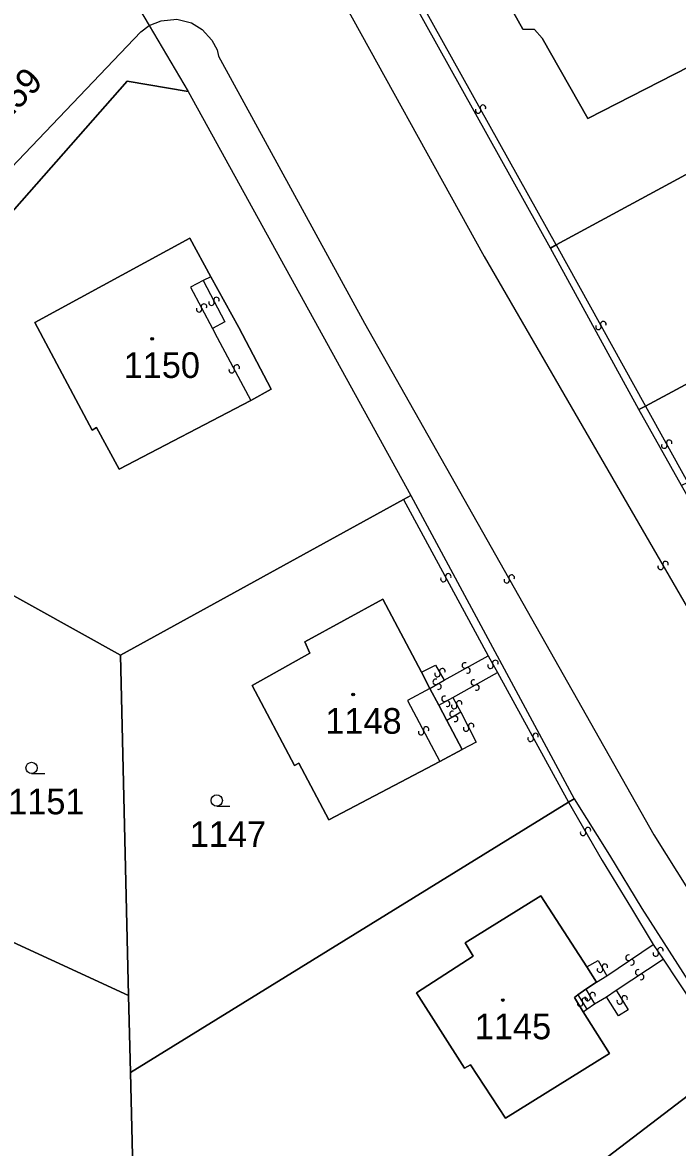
# Model space of a CAD drawing. Extents: x -600309 to -598967, y -1161267 to -1160292.
# Drawn here: x -599917.9 to -599874.5, y -1160562.3 to -1160487.8 of the extents above; entities that cross this region are included whole.
import ezdxf

# ---------------------------------------------------------------- set-up
doc = ezdxf.new("R2010")
doc.units = 0
for name, color, linetype in [('Level 1', 7, 'Continuous'), ('Level 13', 7, 'Continuous'), ('Level 3', 7, 'Continuous'), ('Level 4', 7, 'Continuous'), ('Level 5', 7, 'Continuous'), ('Level 60', 7, 'Continuous'), ('Vrstva 60', 7, 'Continuous')]:
    doc.layers.add(name, color=color, linetype=linetype)

msp = doc.modelspace()

# ---------------------------------------------------------------- linework, layer by layer
at = {"layer": 'Level 1'}
for points in [[(-599881.35, -1160476.25), (-599880.55, -1160476.4), (-599879.76, -1160476.76), (-599879.31, -1160477.09), (-599878.86, -1160477.54), (-599877.73, -1160479.53), (-599873.46, -1160477.23), (-599870.6, -1160482.34), (-599871.74, -1160483.03), (-599868.93, -1160488.24), (-599880.42, -1160494.13), (-599883.43, -1160488.79), (-599883.94, -1160488.22), (-599884.73, -1160488.2), (-599888.96, -1160480.61), (-599883.48, -1160477.46)], [(-599912.7, -1160482.51), (-599909.47, -1160487.96)], [(-599882.89, -1160502.71), (-599892.9, -1160484.74), (-599893.34, -1160484.01)], [(-599854.65, -1160487.4), (-599882.51, -1160502.49)], [(-599909.47, -1160487.96), (-599906.88, -1160492.33)], [(-599906.88, -1160492.33), (-599910.92, -1160491.65), (-599920.69, -1160502.72), (-599925.04, -1160508.02), (-599928.6, -1160512.78), (-599932.02, -1160518.2)], [(-599906.88, -1160492.33), (-599892.13, -1160519.12)], [(-599902.73, -1160512.81), (-599911.45, -1160517.37), (-599912.97, -1160514.61), (-599913.25, -1160514.77), (-599917.05, -1160507.64), (-599906.77, -1160502.05), (-599905.38, -1160504.62)], [(-599882.51, -1160502.49), (-599882.89, -1160502.71)], [(-599877.03, -1160513.42), (-599882.89, -1160502.71)], [(-599905.38, -1160504.62), (-599903.54, -1160507.98), (-599901.38, -1160512.06), (-599902.73, -1160512.81)], [(-599870.15, -1160509.71), (-599876.6, -1160513.18)], [(-599876.6, -1160513.18), (-599877.03, -1160513.42)], [(-599874.2, -1160518.44), (-599877.03, -1160513.42)], [(-599911.38, -1160529.7), (-599931.76, -1160518.35)], [(-599911.38, -1160529.7), (-599892.63, -1160519.37)], [(-599892.63, -1160519.37), (-599892.13, -1160519.12)], [(-599892.13, -1160519.12), (-599881.33, -1160539.22)], [(-599890.21, -1160536.73), (-599897.57, -1160540.6), (-599899.56, -1160536.85), (-599899.84, -1160537.01), (-599902.65, -1160531.7), (-599898.84, -1160529.57), (-599899.17, -1160528.81), (-599893.99, -1160525.99), (-599891.44, -1160530.82)], [(-599910.84, -1160552.24), (-599911.38, -1160529.7)], [(-599891.44, -1160530.82), (-599890.87, -1160531.9)], [(-599890.87, -1160531.9), (-599890.28, -1160533.01)], [(-599890.28, -1160533.01), (-599889.75, -1160534.02)], [(-599889.75, -1160534.02), (-599888.73, -1160535.95)], [(-599888.73, -1160535.95), (-599890.21, -1160536.73)], [(-599910.7, -1160557.35), (-599881.69, -1160539.44)], [(-599881.69, -1160539.44), (-599881.33, -1160539.22)], [(-599881.33, -1160539.22), (-599878.97, -1160542.95), (-599876.83, -1160546.48), (-599873.57, -1160551.59), (-599870.33, -1160556.26)], [(-599910.84, -1160552.24), (-599925.94, -1160545.28)], [(-599880.73, -1160553.33), (-599878.98, -1160556.09), (-599885.87, -1160560.37), (-599888.19, -1160556.84), (-599888.58, -1160557.06), (-599891.77, -1160552.08), (-599888, -1160549.65), (-599888.53, -1160548.75), (-599883.52, -1160545.65), (-599880.47, -1160550.36)], [(-599880.47, -1160550.36), (-599879.85, -1160551.36)], [(-599879.85, -1160551.36), (-599880.55, -1160551.82)], [(-599910.7, -1160557.35), (-599910.84, -1160552.24)], [(-599881.08, -1160552.2), (-599881.3, -1160552.38), (-599880.73, -1160553.33)], [(-599880.55, -1160551.82), (-599881.08, -1160552.2)], [(-599898.47, -1160577.75), (-599870.85, -1160556.65)], [(-599910.35, -1160572.03), (-599910.7, -1160557.35)]]:
    msp.add_lwpolyline(points, dxfattribs=at)
at = {"layer": 'Level 13'}
for centre, start, end in [((-599887.359, -1160493.411), 336.27504, 208.86504), ((-599887.682, -1160493.588), 156.48949, 28.58749), ((-599905.016, -1160506.155), 335.26039, 207.35839), ((-599906.163, -1160506.766), 155.13264, 27.72264), ((-599905.836, -1160506.595), 335.34709, 207.44509), ((-599905.343, -1160506.325), 155.04594, 27.63594), ((-599879.388, -1160507.752), 336.30888, 208.40688), ((-599879.711, -1160507.928), 156.09443, 28.68443), ((-599903.676, -1160510.635), 335.45233, 207.55033), ((-599904.003, -1160510.806), 155.23788, 27.82788), ((-599875.351, -1160515.799), 156.28974, 28.87974), ((-599875.028, -1160515.622), 336.50419, 208.60219), ((-599875.59, -1160523.842), 157.22465, 29.81465), ((-599875.27, -1160523.659), 337.43911, 209.53711), ((-599889.982, -1160524.647), 155.61366, 28.20366), ((-599889.657, -1160524.474), 335.82812, 207.92612), ((-599885.781, -1160524.73), 156.61301, 29.20301), ((-599885.459, -1160524.551), 336.82746, 208.92546), ((-599890.05, -1160530.759), 337.48647, 209.58446), ((-599888.558, -1160530.378), 66.32694, 298.42493), ((-599888.382, -1160530.701), 246.11248, 118.70248), ((-599886.861, -1160530.389), 156.34419, 28.93419), ((-599886.538, -1160530.212), 336.55865, 208.65665), ((-599890.491, -1160531.46), 67.44132, 299.53931), ((-599890.37, -1160530.942), 157.27201, 29.86201), ((-599887.968, -1160531.508), 66.27971, 298.37771), ((-599890.308, -1160531.78), 247.22686, 119.81686), ((-599887.792, -1160531.832), 246.06526, 118.65526), ((-599889.909, -1160532.589), 66.84862, 298.94662), ((-599889.73, -1160532.911), 246.63417, 119.22417), ((-599888.937, -1160532.894), 335.53526, 207.63326), ((-599889.382, -1160533.591), 67.56936, 300.15936), ((-599889.263, -1160533.066), 155.32081, 27.91081), ((-599891.127, -1160534.624), 335.56316, 207.66116), ((-599889.198, -1160533.91), 247.78381, 119.88181), ((-599888.146, -1160534.386), 334.85628, 206.95427), ((-599891.453, -1160534.796), 155.3487, 27.9387), ((-599888.474, -1160534.554), 154.64182, 27.23182), ((-599884.202, -1160535.228), 155.84346, 28.43346), ((-599883.877, -1160535.053), 336.05791, 208.15591), ((-599880.409, -1160541.289), 337.32446, 209.42246), ((-599880.73, -1160541.471), 157.11, 29.7), ((-599875.913, -1160549.462), 161.11734, 33.70734), ((-599875.606, -1160549.258), 341.33179, 213.42979), ((-599877.722, -1160549.746), 71.44993, 303.54793), ((-599877.518, -1160550.053), 251.23547, 123.82547), ((-599879.609, -1160550.532), 157.44997, 30.03998), ((-599879.29, -1160550.348), 337.66443, 209.76243), ((-599877.08, -1160550.715), 70.72023, 302.81823), ((-599876.879, -1160551.024), 250.50577, 123.09578), ((-599880.419, -1160552.412), 157.52255, 30.11255), ((-599880.1, -1160552.228), 337.737, 209.835), ((-599877.981, -1160552.446), 338.65946, 210.75746), ((-599880.925, -1160552.779), 159.86301, 32.45301), ((-599880.614, -1160552.582), 340.07747, 212.17546), ((-599878.298, -1160552.635), 158.44501, 31.03501)]:
    msp.add_arc(centre, 0.184, start, end, dxfattribs=at)
at = {"layer": 'Level 3'}
for points in [[(-599882.51, -1160502.49), (-599892.53, -1160484.5), (-599893.26, -1160483.19), (-599893.53, -1160482.13), (-599893.63, -1160480.71), (-599893.44, -1160479.53), (-599892.92, -1160478.2), (-599892.29, -1160477.26), (-599891.37, -1160476.35), (-599883.03, -1160470.93), (-599874.75, -1160466.02)], [(-599896.87, -1160478.15), (-599897.51, -1160478.88), (-599898.4, -1160481.47), (-599897.63, -1160484.52), (-599887.28, -1160503.28), (-599863.58, -1160544.22), (-599854.51, -1160556.46), (-599847.36, -1160564.3), (-599837.52, -1160572.8), (-599833.19, -1160575.14), (-599830.6, -1160576.31), (-599825.56, -1160578.13), (-599820.33, -1160581.49)], [(-599971.98, -1160598.78), (-599971.83, -1160598.12), (-599954.26, -1160559.42), (-599940.51, -1160529.28), (-599936.62, -1160521.97), (-599932.85, -1160515.89), (-599927.4, -1160507.97), (-599920.89, -1160499.75), (-599910.03, -1160488.38), (-599909.47, -1160487.96)], [(-599909.47, -1160487.96), (-599908.68, -1160487.64), (-599907.64, -1160487.55), (-599906.67, -1160487.79), (-599905.96, -1160488.23), (-599905.32, -1160488.94), (-599904.97, -1160489.58), (-599904.87, -1160490), (-599895.2, -1160507.68), (-599876.05, -1160541.59), (-599871.35, -1160549.07), (-599853.71, -1160570.79), (-599843.06, -1160580.97), (-599830.35, -1160588.89), (-599823.47, -1160592.45)], [(-599882.51, -1160502.49), (-599876.6, -1160513.18)], [(-599905.38, -1160504.62), (-599905.9, -1160504.87)], [(-599905.9, -1160504.87), (-599906.73, -1160505.31), (-599905.28, -1160508.04)], [(-599905.9, -1160504.87), (-599904.45, -1160507.61), (-599905.28, -1160508.04)], [(-599905.28, -1160508.04), (-599904.96, -1160508.63), (-599902.73, -1160512.81)], [(-599876.6, -1160513.18), (-599873.78, -1160518.24)], [(-599892.63, -1160519.37), (-599887.01, -1160529.74)], [(-599889.92, -1160531.35), (-599887.01, -1160529.74)], [(-599887.01, -1160529.74), (-599886.39, -1160530.85)], [(-599891.44, -1160530.82), (-599890.5, -1160530.35), (-599889.92, -1160531.35)], [(-599890.87, -1160531.9), (-599889.92, -1160531.35)], [(-599889.36, -1160532.49), (-599886.39, -1160530.85)], [(-599886.39, -1160530.85), (-599881.69, -1160539.44)], [(-599890.87, -1160531.9), (-599892.37, -1160532.7), (-599890.21, -1160536.73)], [(-599890.28, -1160533.01), (-599889.36, -1160532.49)], [(-599889.36, -1160532.49), (-599888.83, -1160533.48)], [(-599888.83, -1160533.48), (-599889.75, -1160534.02)], [(-599888.83, -1160533.48), (-599887.8, -1160535.46), (-599888.73, -1160535.95)], [(-599881.69, -1160539.44), (-599879.46, -1160543.31), (-599877.52, -1160546.49), (-599876.09, -1160548.87)], [(-599879.15, -1160550.94), (-599876.09, -1160548.87)], [(-599876.09, -1160548.87), (-599875.43, -1160549.85)], [(-599880.47, -1160550.36), (-599879.74, -1160549.93), (-599879.15, -1160550.94)], [(-599878.53, -1160551.89), (-599875.43, -1160549.85)], [(-599875.43, -1160549.85), (-599873.43, -1160552.84), (-599870.85, -1160556.65)], [(-599879.85, -1160551.36), (-599879.15, -1160550.94)], [(-599881.08, -1160552.2), (-599880.47, -1160553.15)], [(-599880.55, -1160551.82), (-599879.97, -1160552.81)], [(-599879.97, -1160552.81), (-599879.18, -1160552.33)], [(-599879.18, -1160552.33), (-599878.53, -1160551.89)], [(-599878.53, -1160551.89), (-599877.74, -1160553.19), (-599878.38, -1160553.59), (-599879.18, -1160552.33)], [(-599880.47, -1160553.15), (-599879.97, -1160552.81)], [(-599880.73, -1160553.33), (-599880.47, -1160553.15)]]:
    msp.add_lwpolyline(points, dxfattribs=at)
at = {"layer": 'Level 5'}
for p, q in [((-599917.26, -1160537.54), (-599916.385, -1160537.54)), ((-599905, -1160539.7), (-599904.125, -1160539.7))]:
    msp.add_line(p, q, dxfattribs=at)
for centre, radius in [((-599909.28, -1160508.72), 0.09), ((-599909.28, -1160508.72), 0.0521), ((-599895.96, -1160532.3), 0.09), ((-599895.96, -1160532.3), 0.0521), ((-599917.26, -1160537.165), 0.375), ((-599905, -1160539.325), 0.375), ((-599886.04, -1160552.55), 0.09), ((-599886.04, -1160552.55), 0.0521)]:
    msp.add_circle(centre, radius, dxfattribs=at)
at = {"layer": 'Level 60'}
for points in [[(-599882.51, -1160502.49), (-599882.89, -1160502.71), (-599892.9, -1160484.74), (-599893.34, -1160484.01), (-599893.86, -1160482.69), (-599894.05, -1160481.42), (-599894.02, -1160480.15), (-599893.82, -1160479.25), (-599893.17, -1160477.71), (-599892.23, -1160476.49), (-599891.51, -1160475.85), (-599883.1, -1160470.48), (-599874.6, -1160465.43), (-599874.4, -1160465.82), (-599874.75, -1160466.02), (-599871.83, -1160471.33), (-599868.69, -1160469.54), (-599868.57, -1160469.76), (-599865.44, -1160467.97), (-599864.62, -1160469.46), (-599858.15, -1160480.12), (-599854.65, -1160487.4)], [(-599877.73, -1160479.53), (-599873.46, -1160477.23), (-599870.6, -1160482.34), (-599871.74, -1160483.03), (-599868.93, -1160488.24), (-599880.42, -1160494.13), (-599883.43, -1160488.79), (-599883.94, -1160488.22), (-599884.73, -1160488.2), (-599888.96, -1160480.61), (-599883.48, -1160477.46), (-599884.31, -1160475.87), (-599884.06, -1160475.74), (-599882.99, -1160475.15), (-599882.55, -1160474.91), (-599883.28, -1160473.42), (-599883.06, -1160473.26), (-599881.35, -1160476.25), (-599880.55, -1160476.4), (-599879.76, -1160476.76), (-599879.31, -1160477.09), (-599878.86, -1160477.54)], [(-599873.46, -1160477.23), (-599877.73, -1160479.53), (-599878.86, -1160477.54), (-599879.31, -1160477.09), (-599879.76, -1160476.76), (-599880.55, -1160476.4), (-599881.35, -1160476.25), (-599883.06, -1160473.26), (-599883.28, -1160473.42), (-599882.55, -1160474.91), (-599882.99, -1160475.15), (-599884.06, -1160475.74), (-599884.31, -1160475.87), (-599883.48, -1160477.46), (-599888.96, -1160480.61), (-599884.73, -1160488.2), (-599883.94, -1160488.22), (-599883.43, -1160488.79), (-599880.42, -1160494.13), (-599868.93, -1160488.24), (-599871.74, -1160483.03), (-599870.6, -1160482.34)], [(-599892.63, -1160519.37), (-599911.38, -1160529.7), (-599931.76, -1160518.35), (-599932.02, -1160518.2), (-599928.6, -1160512.78), (-599925.04, -1160508.02), (-599920.69, -1160502.72), (-599910.92, -1160491.65), (-599906.88, -1160492.33), (-599892.13, -1160519.12)], [(-599902.73, -1160512.81), (-599911.45, -1160517.37), (-599912.97, -1160514.61), (-599913.25, -1160514.77), (-599917.05, -1160507.64), (-599906.77, -1160502.05), (-599905.38, -1160504.62), (-599903.54, -1160507.98), (-599901.38, -1160512.06)], [(-599911.45, -1160517.37), (-599902.73, -1160512.81), (-599901.38, -1160512.06), (-599903.54, -1160507.98), (-599905.38, -1160504.62), (-599906.77, -1160502.05), (-599917.05, -1160507.64), (-599913.25, -1160514.77), (-599912.97, -1160514.61)], [(-599870.15, -1160509.71), (-599861.69, -1160505.03), (-599860.95, -1160506.27), (-599861.23, -1160506.44), (-599860.17, -1160508.39), (-599857.97, -1160507.23), (-599857.74, -1160507.65), (-599856.45, -1160507.04), (-599855.65, -1160508.48), (-599856.9, -1160509.14), (-599867.12, -1160514.63), (-599873.78, -1160518.24), (-599874.2, -1160518.44), (-599877.03, -1160513.42), (-599876.6, -1160513.18)], [(-599911.38, -1160529.7), (-599910.84, -1160552.24), (-599925.94, -1160545.28), (-599941.91, -1160537.77), (-599942.41, -1160537.62), (-599940.02, -1160532.63), (-599937.76, -1160528.04), (-599935.25, -1160523.34), (-599932.02, -1160518.2), (-599931.76, -1160518.35)], [(-599881.69, -1160539.44), (-599910.7, -1160557.35), (-599910.84, -1160552.24), (-599911.38, -1160529.7), (-599892.63, -1160519.37), (-599892.13, -1160519.12), (-599881.33, -1160539.22)], [(-599897.57, -1160540.6), (-599899.56, -1160536.85), (-599899.84, -1160537.01), (-599902.65, -1160531.7), (-599898.84, -1160529.57), (-599899.17, -1160528.81), (-599893.99, -1160525.99), (-599891.44, -1160530.82), (-599890.87, -1160531.9), (-599890.28, -1160533.01), (-599889.75, -1160534.02), (-599888.73, -1160535.95), (-599890.21, -1160536.73)], [(-599899.56, -1160536.85), (-599897.57, -1160540.6), (-599890.21, -1160536.73), (-599888.73, -1160535.95), (-599889.75, -1160534.02), (-599890.28, -1160533.01), (-599890.87, -1160531.9), (-599891.44, -1160530.82), (-599893.99, -1160525.99), (-599899.17, -1160528.81), (-599898.84, -1160529.57), (-599902.65, -1160531.7), (-599899.84, -1160537.01)], [(-599910.32, -1160572.73), (-599910.35, -1160572.03), (-599910.7, -1160557.35), (-599881.69, -1160539.44), (-599881.33, -1160539.22), (-599878.97, -1160542.95), (-599876.83, -1160546.48), (-599873.57, -1160551.59), (-599870.33, -1160556.26), (-599870.85, -1160556.65), (-599898.47, -1160577.75)], [(-599880.73, -1160553.33), (-599878.98, -1160556.09), (-599885.87, -1160560.37), (-599888.19, -1160556.84), (-599888.58, -1160557.06), (-599891.77, -1160552.08), (-599888, -1160549.65), (-599888.53, -1160548.75), (-599883.52, -1160545.65), (-599880.47, -1160550.36), (-599879.85, -1160551.36), (-599880.55, -1160551.82), (-599881.08, -1160552.2), (-599881.3, -1160552.38)], [(-599878.98, -1160556.09), (-599880.73, -1160553.33), (-599881.3, -1160552.38), (-599881.08, -1160552.2), (-599880.55, -1160551.82), (-599879.85, -1160551.36), (-599880.47, -1160550.36), (-599883.52, -1160545.65), (-599888.53, -1160548.75), (-599888, -1160549.65), (-599891.77, -1160552.08), (-599888.58, -1160557.06), (-599888.19, -1160556.84), (-599885.87, -1160560.37)], [(-599854.71, -1160574.1), (-599855.2, -1160574.6), (-599870.1, -1160589.88), (-599890.32, -1160581.26), (-599890.79, -1160581.05), (-599898.47, -1160577.75), (-599870.85, -1160556.65), (-599870.33, -1160556.26), (-599865.95, -1160561.98), (-599862.38, -1160566.2), (-599858.2, -1160570.68)]]:
    msp.add_lwpolyline(points, close=True, dxfattribs=at)
for points in [[(-599912.7, -1160482.51), (-599909.47, -1160487.96), (-599906.88, -1160492.33), (-599910.92, -1160491.65), (-599920.69, -1160502.72)], [(-599870.15, -1160509.71), (-599876.6, -1160513.18), (-599877.03, -1160513.42), (-599882.89, -1160502.71), (-599882.51, -1160502.49), (-599854.65, -1160487.4)], [(-599925.94, -1160545.28), (-599910.84, -1160552.24), (-599910.7, -1160557.35), (-599910.35, -1160572.03), (-599929.47, -1160582.99)]]:
    msp.add_lwpolyline(points, dxfattribs=at)
at = {"layer": 'Vrstva 60'}
for points in [[(-599912.7, -1160482.51), (-599909.47, -1160487.96), (-599906.88, -1160492.33), (-599892.13, -1160519.12), (-599881.33, -1160539.22), (-599878.97, -1160542.95), (-599876.83, -1160546.48), (-599873.57, -1160551.59), (-599870.33, -1160556.26), (-599865.95, -1160561.98), (-599862.38, -1160566.2), (-599858.2, -1160570.68), (-599854.71, -1160574.1), (-599854.51, -1160574.29), (-599850.48, -1160577.68), (-599845.43, -1160581.65), (-599840.41, -1160585.36), (-599834.68, -1160589.3), (-599829.67, -1160592.37), (-599825.35, -1160594.88), (-599824.4, -1160595.69), (-599823.47, -1160592.45), (-599820.33, -1160581.49)], [(-599841.4, -1160564.25), (-599843.63, -1160562.23), (-599843.95, -1160561.89), (-599847.87, -1160558), (-599851.34, -1160554.19), (-599855.44, -1160549.29), (-599858.2, -1160545.6), (-599861.01, -1160541.63), (-599863.39, -1160537.9), (-599865.46, -1160534.21), (-599868.36, -1160528.92), (-599871.23, -1160523.67), (-599874.2, -1160518.44), (-599877.03, -1160513.42), (-599882.89, -1160502.71), (-599892.9, -1160484.74)]]:
    msp.add_lwpolyline(points, dxfattribs=at)

# ---------------------------------------------------------------- texts
at = {"layer": 'Level 4'}
msp.add_text('1159', height=1.7, rotation=45.9, dxfattribs=at).set_placement((-599919.935, -1160495.404))
for s, p in [('1150', (-599911.163, -1160511.32)), ('1148', (-599897.806, -1160534.9)), ('1151', (-599918.813, -1160540.24)), ('1147', (-599906.783, -1160542.4)), ('1145', (-599887.9, -1160555.15))]:
    msp.add_text(s, height=1.7, dxfattribs=at).set_placement(p)

doc.saveas('drawing.dxf')
